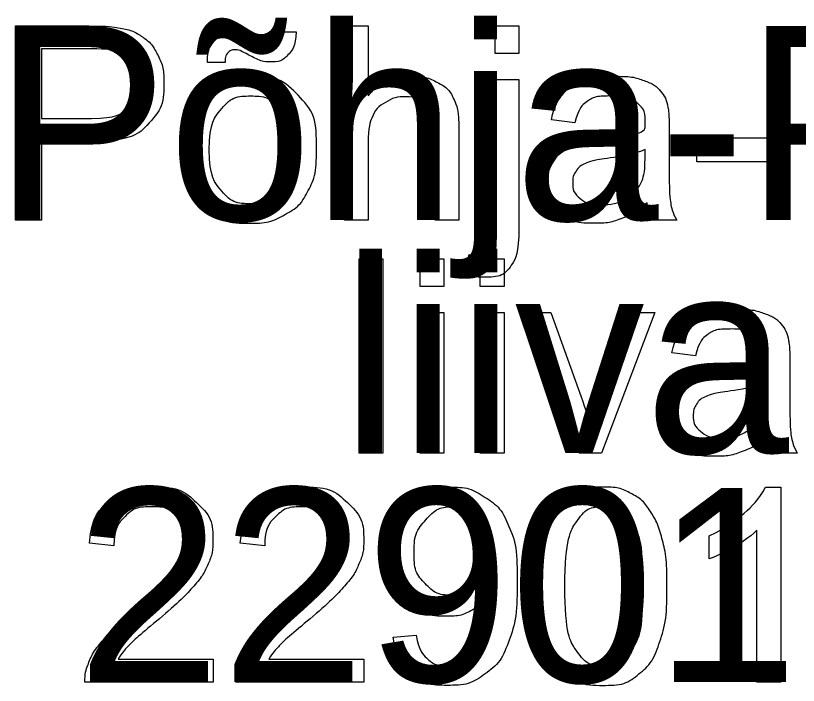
# Model space of a CAD drawing. Extents: x 700746 to 706058, y 6570320 to 6580460.
# Drawn here: x 704119.81 to 704142.79, y 6575216.75 to 6575236.41 of the extents above; entities that cross this region are included whole.
import ezdxf

# ---------------------------------------------------------------- set-up
doc = ezdxf.new("R2010")
doc.units = 0
doc.layers.add('kataster', color=7, linetype='Continuous')
doc.layers.add('Kataster tekst', color=7, linetype='Continuous')

msp = doc.modelspace()

# ---------------------------------------------------------------- linework, layer by layer
at = {"layer": 'kataster'}
for points in [[(704119.808, 6575230.41), (704119.808, 6575236.11), (704121.96, 6575236.11)], [(704129.462, 6575230.41), (704129.462, 6575236.11), (704130.161, 6575236.11), (704130.161, 6575234.064)], [(704133.884, 6575235.298), (704133.884, 6575236.11), (704134.584, 6575236.11), (704134.584, 6575235.298), (704133.884, 6575235.298)], [(704127.537, 6575235.941), (704128.041, 6575235.941)], [(704122.023, 6575235.437), (704120.564, 6575235.437), (704120.564, 6575233.399)], [(704125.956, 6575235.041), (704125.439, 6575235.041)], [(704133.884, 6575230.202), (704133.884, 6575234.542), (704134.584, 6575234.542), (704134.584, 6575230.187)], [(704120.564, 6575233.399), (704122.038, 6575233.399)], [(704136.226, 6575233.269), (704135.54, 6575233.36)], [(704138.998, 6575233.073), (704138.998, 6575232.141)], [(704132.824, 6575233.027), (704132.824, 6575230.41), (704132.125, 6575230.41), (704132.125, 6575233.026)], [(704139.806, 6575232.122), (704139.806, 6575232.826), (704141.961, 6575232.826), (704141.961, 6575232.122), (704139.806, 6575232.122)], [(704122.026, 6575232.726), (704120.564, 6575232.726), (704120.564, 6575230.41), (704119.808, 6575230.41)], [(704130.161, 6575232.668), (704130.161, 6575230.41), (704129.462, 6575230.41)], [(704138.29, 6575232.226), (704138.294, 6575232.482)], [(704139.22, 6575230.41), (704138.49, 6575230.41)], [(704132.998, 6575228.811), (704133.127, 6575229.405)], [(704129.892, 6575223.57), (704129.892, 6575229.27), (704130.591, 6575229.27), (704130.591, 6575223.57), (704129.892, 6575223.57)], [(704131.682, 6575228.466), (704131.682, 6575229.27), (704132.381, 6575229.27), (704132.381, 6575228.466), (704131.682, 6575228.466)], [(704133.45, 6575228.466), (704133.45, 6575229.27), (704134.149, 6575229.27), (704134.149, 6575228.466), (704133.45, 6575228.466)], [(704131.682, 6575223.57), (704131.682, 6575227.702), (704132.381, 6575227.702), (704132.381, 6575223.57), (704131.682, 6575223.57)], [(704133.45, 6575223.57), (704133.45, 6575227.702), (704134.149, 6575227.702), (704134.149, 6575223.57), (704133.45, 6575223.57)], [(704136.353, 6575223.57), (704134.788, 6575227.702), (704135.527, 6575227.702), (704136.412, 6575225.227)], [(704136.936, 6575225.181), (704137.853, 6575227.702), (704138.572, 6575227.702), (704137.01, 6575223.57), (704136.353, 6575223.57)], [(704139.767, 6575226.429), (704139.08, 6575226.52)], [(704142.539, 6575226.233), (704142.539, 6575225.301)], [(704141.831, 6575225.386), (704141.835, 6575225.642)], [(704142.76, 6575223.57), (704142.03, 6575223.57)], [(704141.824, 6575222.572), (704142.275, 6575222.572), (704142.275, 6575216.85)], [(704140.176, 6575220.465), (704140.176, 6575221.141)], [(704142.275, 6575216.85), (704141.575, 6575216.85), (704141.575, 6575221.308)], [(704122.694, 6575220.851), (704121.973, 6575220.925)], [(704127.121, 6575220.851), (704126.4, 6575220.925)], [(704130.892, 6575218.171), (704131.566, 6575218.231)], [(704125.609, 6575217.523), (704125.609, 6575216.85), (704121.843, 6575216.85)], [(704122.816, 6575217.523), (704125.609, 6575217.523)], [(704130.036, 6575217.523), (704130.036, 6575216.85), (704126.27, 6575216.85)], [(704127.243, 6575217.523), (704130.036, 6575217.523)]]:
    msp.add_lwpolyline(points, dxfattribs=at)
for points, degree in [([(704121.96, 6575236.11), (704122.528, 6575236.11), (704122.827, 6575236.056), (704123.247, 6575235.985), (704123.531, 6575235.789), (704123.815, 6575235.593), (704123.988, 6575235.239), (704124.161, 6575234.885), (704124.161, 6575234.461), (704124.161, 6575233.733), (704123.699, 6575233.229), (704123.236, 6575232.726), (704122.026, 6575232.726)], 3), ([(704125.439, 6575235.041), (704125.435, 6575235.443), (704125.66, 6575235.683), (704125.882, 6575235.923), (704126.229, 6575235.923), (704126.47, 6575235.923), (704126.887, 6575235.716), (704127.116, 6575235.602), (704127.253, 6575235.602), (704127.377, 6575235.602), (704127.444, 6575235.67), (704127.51, 6575235.738), (704127.537, 6575235.941)], 3), ([(704128.041, 6575235.941), (704128.029, 6575235.497), (704127.818, 6575235.276), (704127.606, 6575235.054), (704127.279, 6575235.054), (704127.035, 6575235.054), (704126.633, 6575235.271), (704126.373, 6575235.411), (704126.252, 6575235.411), (704126.119, 6575235.411), (704126.038, 6575235.317), (704125.952, 6575235.224), (704125.956, 6575235.041)], 3), ([(704122.038, 6575233.399), (704122.769, 6575233.399), (704123.077, 6575233.671), (704123.384, 6575233.943), (704123.384, 6575234.437), (704123.384, 6575234.795), (704123.203, 6575235.05), (704123.022, 6575235.304), (704122.727, 6575235.386), (704122.536, 6575235.437), (704122.023, 6575235.437)], 3), ([(704124.774, 6575232.476), (704124.774, 6575233.622), (704125.411, 6575234.174), (704125.944, 6575234.633), (704126.709, 6575234.633), (704127.56, 6575234.633), (704128.1, 6575234.075), (704128.641, 6575233.517), (704128.641, 6575232.534), (704128.641, 6575231.737), (704128.402, 6575231.281), (704128.163, 6575230.824), (704127.706, 6575230.571), (704127.249, 6575230.319), (704126.709, 6575230.319), (704125.843, 6575230.319), (704125.308, 6575230.875), (704124.774, 6575231.43), (704124.774, 6575232.476)], 3), ([(704130.161, 6575234.064), (704130.651, 6575234.633), (704131.398, 6575234.633), (704131.856, 6575234.633), (704132.195, 6575234.452), (704132.533, 6575234.271), (704132.679, 6575233.952), (704132.824, 6575233.634), (704132.824, 6575233.027)], 3), ([(704135.54, 6575233.36), (704135.633, 6575233.8), (704135.847, 6575234.07), (704136.06, 6575234.341), (704136.464, 6575234.487), (704136.869, 6575234.633), (704137.401, 6575234.633), (704137.929, 6575234.633), (704138.26, 6575234.508), (704138.59, 6575234.384), (704138.745, 6575234.195), (704138.901, 6575234.006), (704138.963, 6575233.719), (704138.998, 6575233.54), (704138.998, 6575233.073)], 3), ([(704125.495, 6575232.476), (704125.495, 6575231.682), (704125.84, 6575231.287), (704126.186, 6575230.892), (704126.709, 6575230.892), (704127.229, 6575230.892), (704127.574, 6575231.289), (704127.919, 6575231.686), (704127.919, 6575232.499), (704127.919, 6575233.265), (704127.572, 6575233.66), (704127.225, 6575234.055), (704126.709, 6575234.055), (704126.186, 6575234.055), (704125.84, 6575233.662), (704125.495, 6575233.269), (704125.495, 6575232.476)], 3), ([(704132.125, 6575233.026), (704132.125, 6575233.551), (704131.897, 6575233.79), (704131.67, 6575234.029), (704131.254, 6575234.029), (704130.943, 6575234.029), (704130.669, 6575233.868), (704130.395, 6575233.706), (704130.278, 6575233.43), (704130.161, 6575233.154), (704130.161, 6575232.668)], 3), ([(704138.351, 6575230.918), (704137.96, 6575230.59), (704137.601, 6575230.454), (704137.241, 6575230.319), (704136.829, 6575230.319), (704136.149, 6575230.319), (704135.783, 6575230.651), (704135.418, 6575230.983), (704135.418, 6575231.499), (704135.418, 6575231.802), (704135.556, 6575232.053), (704135.694, 6575232.303), (704135.917, 6575232.455), (704136.141, 6575232.606), (704136.421, 6575232.684), (704136.627, 6575232.738), (704137.043, 6575232.789), (704137.89, 6575232.89), (704138.29, 6575233.03), (704138.294, 6575233.174), (704138.294, 6575233.213), (704138.294, 6575233.642), (704138.096, 6575233.817), (704137.829, 6575234.055), (704137.301, 6575234.055), (704136.808, 6575234.055), (704136.573, 6575233.882), (704136.339, 6575233.709), (704136.226, 6575233.269)], 3), ([(704138.294, 6575232.482), (704137.913, 6575232.327), (704137.15, 6575232.218), (704136.718, 6575232.156), (704136.539, 6575232.078), (704136.36, 6575232.001), (704136.263, 6575231.851), (704136.165, 6575231.701), (704136.165, 6575231.519), (704136.165, 6575231.239), (704136.377, 6575231.053), (704136.589, 6575230.866), (704136.997, 6575230.866), (704137.401, 6575230.866), (704137.715, 6575231.043), (704138.03, 6575231.22), (704138.178, 6575231.527), (704138.29, 6575231.764), (704138.29, 6575232.226)], 3), ([(704138.998, 6575232.141), (704138.998, 6575231.166), (704139.043, 6575230.907), (704139.087, 6575230.648), (704139.22, 6575230.41)], 3), ([(704138.49, 6575230.41), (704138.381, 6575230.627), (704138.351, 6575230.918)], 2), ([(704134.584, 6575230.187), (704134.584, 6575229.425), (704134.385, 6575229.126), (704134.133, 6575228.737), (704133.546, 6575228.737), (704133.262, 6575228.737), (704132.998, 6575228.811)], 3), ([(704133.127, 6575229.405), (704133.338, 6575229.35), (704133.459, 6575229.35), (704133.673, 6575229.35), (704133.779, 6575229.492), (704133.884, 6575229.634), (704133.884, 6575230.202)], 3), ([(704139.08, 6575226.52), (704139.174, 6575226.96), (704139.387, 6575227.23), (704139.601, 6575227.501), (704140.005, 6575227.647), (704140.409, 6575227.793), (704140.942, 6575227.793), (704141.47, 6575227.793), (704141.8, 6575227.668), (704142.131, 6575227.544), (704142.286, 6575227.355), (704142.442, 6575227.166), (704142.504, 6575226.879), (704142.539, 6575226.7), (704142.539, 6575226.233)], 3), ([(704141.891, 6575224.078), (704141.501, 6575223.75), (704141.141, 6575223.614), (704140.782, 6575223.479), (704140.37, 6575223.479), (704139.69, 6575223.479), (704139.324, 6575223.811), (704138.959, 6575224.143), (704138.959, 6575224.659), (704138.959, 6575224.962), (704139.097, 6575225.213), (704139.235, 6575225.463), (704139.458, 6575225.615), (704139.682, 6575225.766), (704139.962, 6575225.844), (704140.168, 6575225.898), (704140.583, 6575225.949), (704141.431, 6575226.05), (704141.831, 6575226.19), (704141.835, 6575226.334), (704141.835, 6575226.373), (704141.835, 6575226.802), (704141.637, 6575226.977), (704141.369, 6575227.215), (704140.842, 6575227.215), (704140.349, 6575227.215), (704140.114, 6575227.042), (704139.879, 6575226.869), (704139.767, 6575226.429)], 3), ([(704141.835, 6575225.642), (704141.454, 6575225.487), (704140.691, 6575225.378), (704140.259, 6575225.316), (704140.08, 6575225.238), (704139.901, 6575225.161), (704139.803, 6575225.011), (704139.706, 6575224.861), (704139.706, 6575224.679), (704139.706, 6575224.399), (704139.918, 6575224.213), (704140.13, 6575224.026), (704140.537, 6575224.026), (704140.941, 6575224.026), (704141.256, 6575224.203), (704141.571, 6575224.38), (704141.718, 6575224.687), (704141.831, 6575224.924), (704141.831, 6575225.386)], 3), ([(704142.539, 6575225.301), (704142.539, 6575224.326), (704142.583, 6575224.067), (704142.628, 6575223.808), (704142.76, 6575223.57)], 3), ([(704136.412, 6575225.227), (704136.555, 6575224.827), (704136.676, 6575224.395), (704136.769, 6575224.722), (704136.936, 6575225.181)], 3), ([(704142.03, 6575223.57), (704141.922, 6575223.787), (704141.891, 6575224.078)], 2), ([(704121.973, 6575220.925), (704122.047, 6575221.729), (704122.529, 6575222.15), (704123.011, 6575222.572), (704123.824, 6575222.572), (704124.644, 6575222.572), (704125.122, 6575222.117), (704125.601, 6575221.662), (704125.601, 6575220.99), (704125.601, 6575220.648), (704125.461, 6575220.318), (704125.321, 6575219.987), (704124.997, 6575219.622), (704124.673, 6575219.257), (704123.92, 6575218.619), (704123.29, 6575218.091), (704123.111, 6575217.902), (704122.932, 6575217.714), (704122.816, 6575217.523)], 3), ([(704126.4, 6575220.925), (704126.474, 6575221.729), (704126.956, 6575222.15), (704127.438, 6575222.572), (704128.251, 6575222.572), (704129.071, 6575222.572), (704129.549, 6575222.117), (704130.028, 6575221.662), (704130.028, 6575220.99), (704130.028, 6575220.648), (704129.888, 6575220.318), (704129.748, 6575219.987), (704129.424, 6575219.622), (704129.1, 6575219.257), (704128.347, 6575218.619), (704127.717, 6575218.091), (704127.538, 6575217.902), (704127.359, 6575217.714), (704127.243, 6575217.523)], 3), ([(704131.566, 6575218.231), (704131.651, 6575217.756), (704131.892, 6575217.542), (704132.133, 6575217.328), (704132.509, 6575217.328), (704132.832, 6575217.328), (704133.075, 6575217.476), (704133.319, 6575217.623), (704133.473, 6575217.871), (704133.628, 6575218.118), (704133.733, 6575218.538), (704133.837, 6575218.958), (704133.837, 6575219.394), (704133.837, 6575219.44), (704133.834, 6575219.534), (704133.624, 6575219.199), (704133.261, 6575218.991), (704132.897, 6575218.783), (704132.474, 6575218.783), (704131.767, 6575218.783), (704131.277, 6575219.296), (704130.788, 6575219.809), (704130.788, 6575220.648), (704130.788, 6575221.515), (704131.299, 6575222.043), (704131.81, 6575222.572), (704132.579, 6575222.572), (704133.134, 6575222.572), (704133.595, 6575222.272), (704134.055, 6575221.973), (704134.294, 6575221.419), (704134.533, 6575220.866), (704134.533, 6575219.816), (704134.533, 6575218.724), (704134.296, 6575218.077), (704134.059, 6575217.43), (704133.591, 6575217.092), (704133.123, 6575216.754), (704132.493, 6575216.754), (704131.825, 6575216.754), (704131.401, 6575217.126), (704130.978, 6575217.497), (704130.892, 6575218.171)], 3), ([(704135.215, 6575219.661), (704135.215, 6575220.671), (704135.423, 6575221.288), (704135.631, 6575221.905), (704136.041, 6575222.238), (704136.451, 6575222.572), (704137.072, 6575222.572), (704137.531, 6575222.572), (704137.878, 6575222.387), (704138.225, 6575222.202), (704138.449, 6575221.855), (704138.673, 6575221.507), (704138.801, 6575221.007), (704138.93, 6575220.508), (704138.93, 6575219.661), (704138.93, 6575218.658), (704138.724, 6575218.041), (704138.518, 6575217.424), (704138.108, 6575217.089), (704137.698, 6575216.754), (704137.072, 6575216.754), (704136.249, 6575216.754), (704135.778, 6575217.343), (704135.215, 6575218.056), (704135.215, 6575219.661)], 3), ([(704140.176, 6575221.141), (704140.763, 6575221.417), (704141.202, 6575221.81), (704141.641, 6575222.202), (704141.824, 6575222.572)], 3), ([(704121.843, 6575216.85), (704121.835, 6575217.103), (704121.924, 6575217.336), (704122.068, 6575217.722), (704122.386, 6575218.095), (704122.703, 6575218.468), (704123.301, 6575218.957), (704124.228, 6575219.72), (704124.554, 6575220.164), (704124.879, 6575220.609), (704124.879, 6575221.007), (704124.879, 6575221.423), (704124.583, 6575221.708), (704124.286, 6575221.994), (704123.808, 6575221.994), (704123.304, 6575221.994), (704123.001, 6575221.691), (704122.698, 6575221.387), (704122.694, 6575220.851)], 3), ([(704126.27, 6575216.85), (704126.262, 6575217.103), (704126.351, 6575217.336), (704126.495, 6575217.722), (704126.813, 6575218.095), (704127.13, 6575218.468), (704127.728, 6575218.957), (704128.656, 6575219.72), (704128.981, 6575220.164), (704129.307, 6575220.609), (704129.307, 6575221.007), (704129.307, 6575221.423), (704129.01, 6575221.708), (704128.713, 6575221.994), (704128.235, 6575221.994), (704127.731, 6575221.994), (704127.428, 6575221.691), (704127.125, 6575221.387), (704127.121, 6575220.851)], 3), ([(704133.755, 6575220.683), (704133.755, 6575221.286), (704133.436, 6575221.64), (704133.117, 6575221.994), (704132.665, 6575221.994), (704132.198, 6575221.994), (704131.853, 6575221.613), (704131.509, 6575221.232), (704131.509, 6575220.625), (704131.509, 6575220.081), (704131.836, 6575219.74), (704132.163, 6575219.4), (704132.646, 6575219.4), (704133.131, 6575219.4), (704133.443, 6575219.74), (704133.755, 6575220.081), (704133.755, 6575220.683)], 3), ([(704135.936, 6575219.661), (704135.936, 6575218.255), (704136.264, 6575217.791), (704136.592, 6575217.328), (704137.072, 6575217.328), (704137.553, 6575217.328), (704137.881, 6575217.793), (704138.208, 6575218.259), (704138.208, 6575219.661), (704138.208, 6575221.068), (704137.881, 6575221.531), (704137.554, 6575221.994), (704137.065, 6575221.994), (704136.584, 6575221.994), (704136.296, 6575221.585), (704135.936, 6575221.064), (704135.936, 6575219.661)], 3), ([(704141.575, 6575221.308), (704141.323, 6575221.067), (704140.913, 6575220.826), (704140.503, 6575220.585), (704140.176, 6575220.465)], 3)]:
    msp.add_open_spline(points, degree=degree, dxfattribs=at)

# ---------------------------------------------------------------- texts
at = {"layer": 'Kataster tekst'}
for s, p in [('Põhja-Pannjärve ', (704119.196, 6575230.41)), ('liivakarjäär', (704129.384, 6575223.57)), ('22901:001:0139', (704121.604, 6575216.85))]:
    msp.add_text(s, height=5.7, dxfattribs=at).set_placement(p)

doc.saveas('drawing.dxf')
